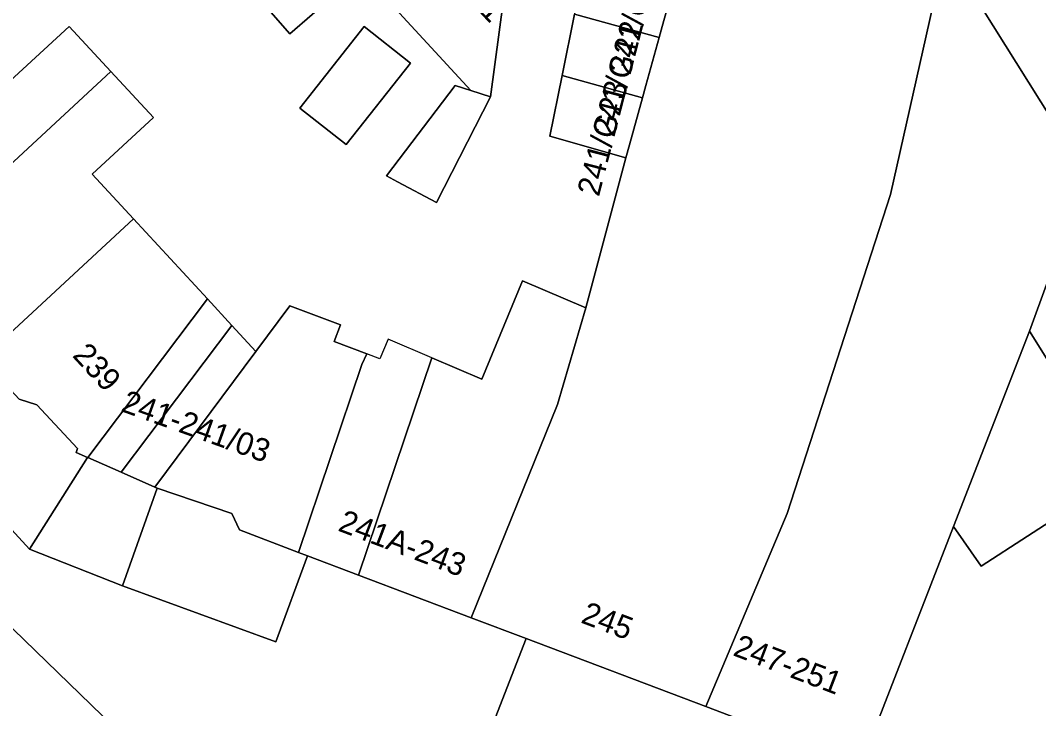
# Model space of a CAD drawing. Extents: x 159888 to 160761, y 384031 to 384750.
# Drawn here: x 160651.25 to 160695.96, y 384124.01 to 384154.24 of the extents above; entities that cross this region are included whole.
import ezdxf

# ---------------------------------------------------------------- set-up
doc = ezdxf.new("R2010")
doc.units = 0
for name, color, linetype in [('IMGEO_Erf', 7, 'Continuous'), ('IMGEO_Fietspad_open', 7, 'Continuous'), ('IMGEO_Pand', 7, 'Continuous'), ('IMGEO_Pand_nummerreeks', 7, 'Continuous'), ('IMGEO_Pand_overbouw', 7, 'Continuous'), ('IMGEO_Parkeervlak_open', 7, 'Continuous'), ('IMGEO_Rijbaan_lokaal_open', 7, 'Continuous'), ('IMGEO_Voetpad_open', 7, 'Continuous')]:
    doc.layers.add(name, color=color, linetype=linetype)

msp = doc.modelspace()

# ---------------------------------------------------------------- linework, layer by layer
at = {"layer": 'IMGEO_Erf'}
for points in [[(160658.164, 384159.303), (160660.129, 384161.02), (160662.291, 384158.531), (160665.041, 384155.363), (160663.077, 384153.645), (160660.374, 384156.758)], [(160642.291, 384147.225), (160638.481, 384151.345), (160634.89, 384155.229), (160631.987, 384152.495), (160651.648, 384131.01), (160654.195, 384135.039), (160653.692, 384135.26), (160653.756, 384135.43), (160651.971, 384137.36), (160651.188, 384137.603), (160649.558, 384139.366), (160645.879, 384143.345)], [(160666.338, 384153.963), (160668.371, 384152.363), (160665.552, 384148.781), (160663.519, 384150.381)]]:
    msp.add_lwpolyline(points, close=True, dxfattribs=at)
for points in [[(160672.649, 384156.575), (160671.895, 384150.878), (160669.526, 384146.241), (160667.814, 384147.151), (160667.324, 384147.411), (160670.333, 384151.377), (160671.021, 384151.157), (160667.023, 384155.526)], [(160650.792, 384151.577), (160653.386, 384153.976), (160655.222, 384151.99), (160657.085, 384149.975), (160654.393, 384147.486), (160656.21, 384145.521), (160659.462, 384142.003), (160654.205, 384135.035), (160655.673, 384134.392), (160657.155, 384133.743), (160661.591, 384139.7), (160663.085, 384141.706), (160665.304, 384140.866), (160665.027, 384140.133), (160666.467, 384139.588), (160666.242, 384139.119), (160663.466, 384130.873), (160663.85, 384130.727), (160666.098, 384129.876), (160669.31, 384139.419), (160671.509, 384138.475), (160673.296, 384142.8), (160676.077, 384141.611), (160677.83, 384148.196), (160674.495, 384149.155), (160675.036, 384151.813), (160675.583, 384154.506)]]:
    msp.add_lwpolyline(points, dxfattribs=at)
at = {"layer": 'IMGEO_Fietspad_open'}
msp.add_lwpolyline([(160655.94, 384119.292), (160656.171, 384119.071), (160657.782, 384120.848), (160649.446, 384128.916), (160642.248, 384136.612), (160636.822, 384142.151), (160630.924, 384147.184), (160630.559, 384147.466), (160622.968, 384153.13), (160621.972, 384153.776)], dxfattribs=at)
at = {"layer": 'IMGEO_Pand'}
for points in [[(160708.874, 384179.395), (160704.627, 384176.756), (160699.109, 384173.495), (160701.225, 384170.114), (160693.84, 384165.492), (160698.329, 384158.321), (160695.073, 384156.283), (160693.698, 384158.48), (160691.87, 384157.347), (160699.705, 384144.851), (160707.888, 384149.886), (160707.822, 384149.992), (160717.841, 384156.272), (160717.715, 384156.474), (160715.887, 384159.43), (160719.777, 384161.847)], [(160691.446, 384155.458), (160683.843, 384169.623), (160683.782, 384169.709), (160682.947, 384166.69), (160682.216, 384164.048), (160681.589, 384161.781), (160681.485, 384161.406), (160680.869, 384159.179), (160680.754, 384158.764), (160680.149, 384156.577), (160680.023, 384156.122), (160679.429, 384153.975), (160679.292, 384153.48), (160678.709, 384151.372), (160678.561, 384150.838), (160677.989, 384148.77), (160677.83, 384148.196), (160676.077, 384141.611), (160674.835, 384137.369), (160671.042, 384128.005), (160673.451, 384127.094), (160681.354, 384124.103), (160684.924, 384132.58), (160689.459, 384146.59)], [(160681.354, 384124.103), (160685.688, 384122.448), (160688.14, 384121.503), (160692.222, 384132.007), (160695.556, 384140.596), (160696.368, 384142.798), (160699.705, 384144.851), (160691.87, 384157.347), (160693.698, 384158.48), (160692.44, 384160.49), (160690.36, 384159.188), (160692.355, 384155.975), (160691.446, 384155.458), (160689.459, 384146.59), (160684.924, 384132.58)], [(160667.023, 384155.526), (160671.021, 384151.157), (160671.895, 384150.878), (160672.649, 384156.575), (160671.953, 384158.701), (160671.269, 384159.41)], [(160662.291, 384158.531), (160660.374, 384156.758), (160663.077, 384153.645), (160665.041, 384155.363)], [(160675.583, 384154.506), (160679.292, 384153.48), (160679.429, 384153.975), (160680.023, 384156.122), (160675.89, 384157.266)], [(160675.583, 384154.506), (160675.036, 384151.813), (160678.561, 384150.838), (160678.709, 384151.372), (160679.292, 384153.48)], [(160655.222, 384151.99), (160653.386, 384153.976), (160650.792, 384151.577), (160649.041, 384153.47), (160642.291, 384147.225), (160645.879, 384143.345)], [(160668.371, 384152.363), (160666.338, 384153.963), (160663.519, 384150.381), (160665.552, 384148.781)], [(160655.222, 384151.99), (160645.879, 384143.345), (160649.558, 384139.366), (160656.21, 384145.521), (160654.393, 384147.486), (160657.085, 384149.975)], [(160678.561, 384150.838), (160675.036, 384151.813), (160674.495, 384149.155), (160677.83, 384148.196), (160677.989, 384148.77)], [(160671.895, 384150.878), (160671.021, 384151.157), (160670.333, 384151.377), (160667.324, 384147.411), (160667.814, 384147.151), (160669.526, 384146.241)], [(160659.462, 384142.003), (160656.21, 384145.521), (160649.558, 384139.366), (160651.188, 384137.603), (160651.971, 384137.36), (160653.756, 384135.43), (160653.692, 384135.26), (160654.195, 384135.039), (160654.205, 384135.035)], [(160674.835, 384137.369), (160676.077, 384141.611), (160673.296, 384142.8), (160671.509, 384138.475), (160669.31, 384139.419), (160666.098, 384129.876), (160671.042, 384128.005)], [(160666.242, 384139.119), (160666.467, 384139.588), (160665.027, 384140.133), (160665.304, 384140.866), (160663.085, 384141.706), (160661.591, 384139.7), (160657.155, 384133.743), (160657.255, 384133.699), (160660.537, 384132.579), (160660.862, 384131.858), (160663.466, 384130.873)]]:
    msp.add_lwpolyline(points, close=True, dxfattribs=at)
at = {"layer": 'IMGEO_Pand_overbouw'}
for points in [[(160660.537, 384140.84), (160659.462, 384142.003), (160654.205, 384135.035), (160655.673, 384134.392)], [(160661.591, 384139.7), (160660.537, 384140.84), (160655.673, 384134.392), (160657.155, 384133.743)], [(160669.31, 384139.419), (160667.398, 384140.24), (160667.027, 384139.376), (160666.467, 384139.588), (160666.242, 384139.119), (160663.466, 384130.873), (160663.85, 384130.727), (160666.098, 384129.876)]]:
    msp.add_lwpolyline(points, close=True, dxfattribs=at)
at = {"layer": 'IMGEO_Parkeervlak_open'}
for points in [[(160694.246, 384112.079), (160716.905, 384126.167), (160716.172, 384127.353), (160713.838, 384130.913), (160711.345, 384134.923), (160715.574, 384137.552), (160710.287, 384146.024), (160707.888, 384149.886), (160699.705, 384144.851), (160696.368, 384142.798), (160695.556, 384140.596), (160699.537, 384134.22), (160693.433, 384130.272), (160692.222, 384132.007), (160688.14, 384121.503), (160689.477, 384119.439), (160691.532, 384116.268)], [(160657.255, 384133.699), (160657.155, 384133.743), (160655.673, 384134.392), (160654.205, 384135.035), (160654.195, 384135.039), (160651.648, 384131.01), (160655.737, 384129.4)], [(160662.461, 384126.945), (160663.85, 384130.727), (160663.466, 384130.873), (160660.862, 384131.858), (160660.537, 384132.579), (160657.255, 384133.699), (160655.737, 384129.4)]]:
    msp.add_lwpolyline(points, close=True, dxfattribs=at)
at = {"layer": 'IMGEO_Rijbaan_lokaal_open'}
msp.add_lwpolyline([(160683.072, 384115.601), (160685.688, 384122.448), (160681.354, 384124.103), (160673.451, 384127.094), (160671.488, 384122.008), (160669.841, 384117.742)], dxfattribs=at)
at = {"layer": 'IMGEO_Voetpad_open'}
for points in [[(160671.488, 384122.008), (160673.451, 384127.094), (160671.042, 384128.005), (160666.098, 384129.876), (160663.85, 384130.727), (160662.461, 384126.945), (160655.737, 384129.4), (160651.648, 384131.01), (160631.987, 384152.495)], [(160649.446, 384128.916), (160657.782, 384120.848)]]:
    msp.add_lwpolyline(points, dxfattribs=at)
msp.add_lwpolyline([(160693.433, 384130.272), (160699.537, 384134.22), (160695.556, 384140.596), (160692.222, 384132.007)], close=True, dxfattribs=at)

# ---------------------------------------------------------------- texts
at = {"layer": 'IMGEO_Pand_nummerreeks'}
for s, rotation, p in [('241/G01', 314.2109, (160668.316, 384157.755)), ('241/G21', 75.5034, (160678.031, 384151.806)), ('241/G22', 75.5034, (160677.325, 384149.076)), ('241/G23', 75.5034, (160676.65, 384146.465)), ('239', 312.7654, (160653.493, 384139.498)), ('241-241/03', 340.2673, (160655.618, 384137.087)), ('241A-243', 339.2704, (160665.147, 384131.84)), ('245', 339.2704, (160675.817, 384127.802)), ('247-251', 339.0361, (160682.494, 384126.365))]:
    msp.add_text(s, height=1, rotation=rotation, dxfattribs=at).set_placement(p)

doc.saveas('drawing.dxf')
